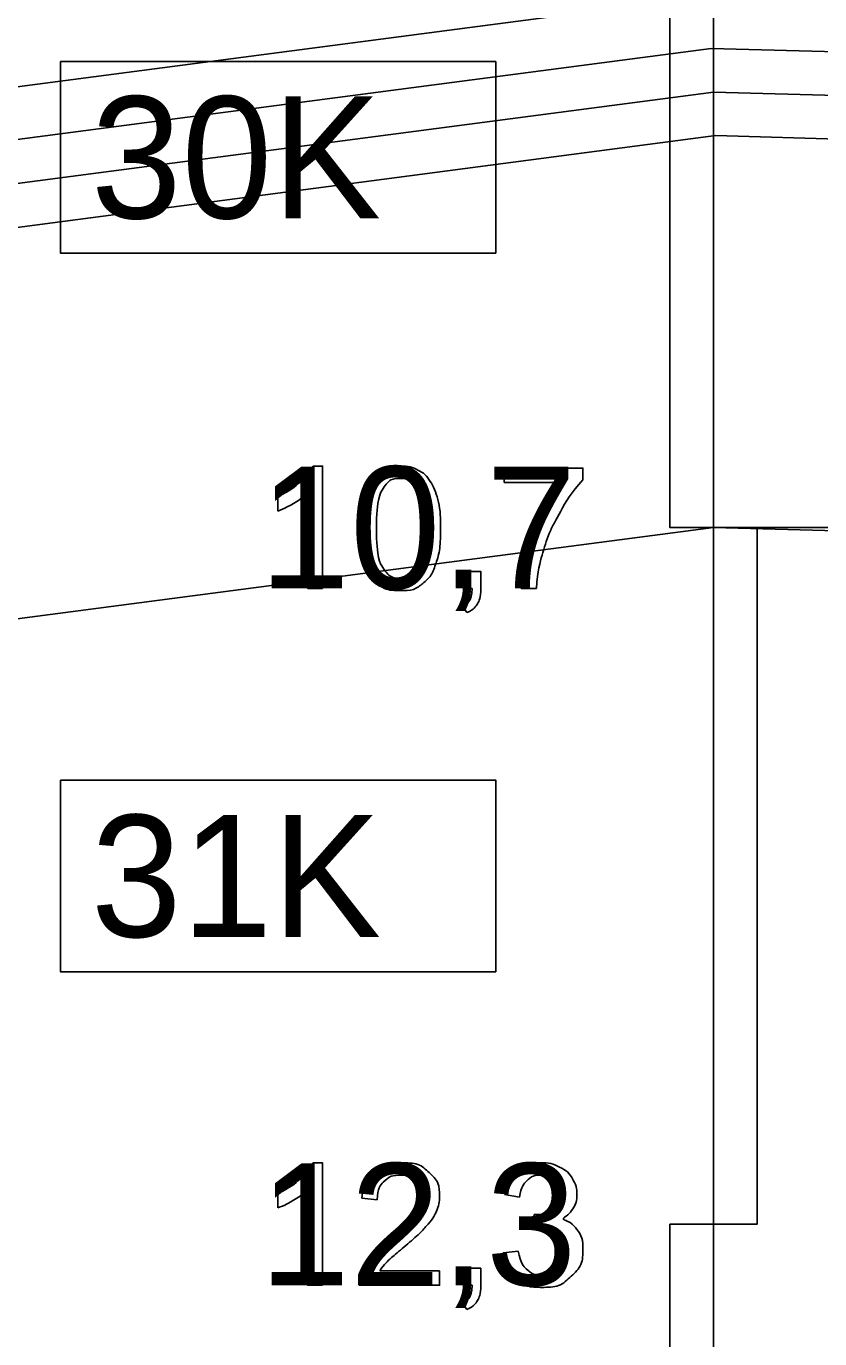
# Model space of a CAD drawing. Extents: x 532503 to 539665, y 6557663 to 6561526.
# Drawn here: x 537895.7 to 537932.2, y 6560240.2 to 6560300.5 of the extents above; entities that cross this region are included whole.
import ezdxf

# ---------------------------------------------------------------- set-up
doc = ezdxf.new("R2010")
doc.units = 0
for name, color, linetype in [('GEOLPUNKT', 7, 'Continuous'), ('illumineerimisjooned', 7, 'Continuous'), ('PIIR', 7, 'Continuous'), ('Plokid', 7, 'Continuous'), ('Proovid', 7, 'Continuous'), ('Veetase', 7, 'Continuous'), ('VORMISTUS', 7, 'Continuous')]:
    doc.layers.add(name, color=color, linetype=linetype)

msp = doc.modelspace()

# ---------------------------------------------------------------- linework, layer by layer
at = {"layer": 'GEOLPUNKT'}
msp.add_line((537927.278, 6560491.47), (537927.278, 6560223.47), dxfattribs=at)
at = {"layer": 'illumineerimisjooned'}
msp.add_lwpolyline([(537116.811, 6560201.028), (537409.752, 6560249.66), (537680.21, 6560267.062), (537927.175, 6560299.474), (538157.473, 6560293.066), (538426.888, 6560256.246), (538557.083, 6560232.845), (538708.678, 6560211.087)], dxfattribs=at)
at = {"layer": 'PIIR'}
msp.add_lwpolyline([(537114.811, 6560198.669), (537409.981, 6560247.67), (537680.404, 6560265.07), (537927.278, 6560297.47), (538157.309, 6560291.07), (538426.576, 6560254.27), (538556.764, 6560230.87), (538710.678, 6560208.78)], dxfattribs=at)
at = {"layer": 'Plokid'}
for points in [[(537119.211, 6560203.86), (537409.478, 6560252.047), (537679.976, 6560269.452), (537927.052, 6560301.878), (538157.67, 6560295.462), (538427.263, 6560258.617), (538557.466, 6560235.215), (538706.278, 6560213.856)], [(537119.211, 6560197.372), (537410.21, 6560245.681), (537680.599, 6560263.079), (537927.381, 6560295.467), (538157.146, 6560289.074), (538426.264, 6560252.294), (538556.445, 6560228.896), (538710.394, 6560206.8)]]:
    msp.add_lwpolyline(points, dxfattribs=at)
at = {"layer": 'Proovid'}
for points in [[(537927.278, 6560311.47), (537925.278, 6560311.47), (537925.278, 6560277.47), (537927.278, 6560277.47)], [(537897.278, 6560298.87), (537917.278, 6560298.87), (537917.278, 6560290.07), (537897.278, 6560290.07)], [(537927.278, 6560277.47), (537929.278, 6560277.47), (537929.278, 6560245.47), (537927.278, 6560245.47)], [(537897.278, 6560265.87), (537917.278, 6560265.87), (537917.278, 6560257.07), (537897.278, 6560257.07)], [(537927.278, 6560245.47), (537925.278, 6560245.47), (537925.278, 6560223.47), (537927.278, 6560223.47)]]:
    msp.add_lwpolyline(points, close=True, dxfattribs=at)
for points in [[(537908.88, 6560280.292), (537909.323, 6560280.292), (537909.323, 6560274.67)], [(537917.655, 6560279.536), (537917.655, 6560280.198), (537921.278, 6560280.198), (537921.278, 6560279.662)], [(537920.395, 6560279.536), (537917.655, 6560279.536)], [(537907.261, 6560278.222), (537907.261, 6560278.886)], [(537909.323, 6560274.67), (537908.636, 6560274.67), (537908.636, 6560279.05)], [(537915.806, 6560274.67), (537915.806, 6560275.451), (537916.588, 6560275.451), (537916.588, 6560274.67)], [(537916.195, 6560274.67), (537915.806, 6560274.67)], [(537919.144, 6560274.67), (537918.436, 6560274.67)], [(537915.952, 6560273.56), (537915.76, 6560273.855)], [(537908.88, 6560248.292), (537909.323, 6560248.292), (537909.323, 6560242.67)], [(537907.261, 6560246.222), (537907.261, 6560246.886)], [(537909.323, 6560242.67), (537908.636, 6560242.67), (537908.636, 6560247.05)], [(537918.367, 6560246.717), (537917.68, 6560246.84)], [(537911.833, 6560246.601), (537911.124, 6560246.674)], [(537918.967, 6560245.325), (537919.044, 6560245.927)], [(537917.612, 6560244.156), (537918.299, 6560244.245)], [(537914.697, 6560243.332), (537914.697, 6560242.67), (537910.996, 6560242.67)], [(537911.952, 6560243.332), (537914.697, 6560243.332)], [(537915.806, 6560242.67), (537915.806, 6560243.451), (537916.588, 6560243.451), (537916.588, 6560242.67)], [(537916.195, 6560242.67), (537915.806, 6560242.67)], [(537915.952, 6560241.56), (537915.76, 6560241.855)]]:
    msp.add_lwpolyline(points, dxfattribs=at)
for points in [[(537907.261, 6560278.886), (537907.838, 6560279.157), (537908.269, 6560279.543), (537908.701, 6560279.929), (537908.88, 6560280.292)], [(537911.086, 6560277.432), (537911.086, 6560278.425), (537911.29, 6560279.031), (537911.494, 6560279.637), (537911.897, 6560279.964), (537912.3, 6560280.292), (537912.91, 6560280.292), (537913.361, 6560280.292), (537913.702, 6560280.11), (537914.043, 6560279.929), (537914.263, 6560279.587), (537914.483, 6560279.246), (537914.609, 6560278.755), (537914.735, 6560278.264), (537914.735, 6560277.432), (537914.735, 6560276.447), (537914.533, 6560275.841), (537914.33, 6560275.235), (537913.928, 6560274.905), (537913.525, 6560274.576), (537912.91, 6560274.576), (537912.101, 6560274.576), (537911.639, 6560275.154), (537911.086, 6560275.855), (537911.086, 6560277.432)], [(537911.794, 6560277.432), (537911.794, 6560276.051), (537912.116, 6560275.595), (537912.438, 6560275.14), (537912.91, 6560275.14), (537913.383, 6560275.14), (537913.705, 6560275.597), (537914.027, 6560276.054), (537914.027, 6560277.432), (537914.027, 6560278.815), (537913.705, 6560279.269), (537913.384, 6560279.724), (537912.903, 6560279.724), (537912.43, 6560279.724), (537912.147, 6560279.323), (537911.794, 6560278.811), (537911.794, 6560277.432)], [(537918.436, 6560274.67), (537918.447, 6560275.331), (537918.695, 6560276.267), (537918.944, 6560277.202), (537919.408, 6560278.071), (537919.872, 6560278.94), (537920.395, 6560279.536)], [(537921.278, 6560279.662), (537920.744, 6560279.093), (537920.219, 6560278.15), (537919.694, 6560277.206), (537919.408, 6560276.209), (537919.202, 6560275.507), (537919.144, 6560274.67)], [(537908.636, 6560279.05), (537908.388, 6560278.814), (537907.985, 6560278.577), (537907.582, 6560278.34), (537907.261, 6560278.222)], [(537915.76, 6560273.855), (537915.977, 6560273.951), (537916.08, 6560274.136), (537916.184, 6560274.322), (537916.195, 6560274.67)], [(537916.588, 6560274.67), (537916.588, 6560274.238), (537916.435, 6560273.972), (537916.283, 6560273.706), (537915.952, 6560273.56)], [(537907.261, 6560246.886), (537907.838, 6560247.157), (537908.269, 6560247.543), (537908.701, 6560247.929), (537908.88, 6560248.292)], [(537911.124, 6560246.674), (537911.197, 6560247.464), (537911.67, 6560247.878), (537912.144, 6560248.292), (537912.942, 6560248.292), (537913.748, 6560248.292), (537914.218, 6560247.845), (537914.688, 6560247.398), (537914.688, 6560246.738), (537914.688, 6560246.402), (537914.551, 6560246.077), (537914.413, 6560245.753), (537914.095, 6560245.394), (537913.776, 6560245.035), (537913.037, 6560244.409), (537912.418, 6560243.889), (537912.242, 6560243.704), (537912.067, 6560243.519), (537911.952, 6560243.332)], [(537917.68, 6560246.84), (537917.806, 6560247.532), (537918.254, 6560247.912), (537918.701, 6560248.292), (537919.366, 6560248.292), (537919.824, 6560248.292), (537920.21, 6560248.095), (537920.596, 6560247.899), (537920.801, 6560247.559), (537921.005, 6560247.22), (537921.005, 6560246.839), (537921.005, 6560246.476), (537920.81, 6560246.179), (537920.616, 6560245.881), (537920.234, 6560245.706), (537920.73, 6560245.591), (537921.004, 6560245.231), (537921.278, 6560244.87), (537921.278, 6560244.328), (537921.278, 6560243.595), (537920.744, 6560243.086), (537920.209, 6560242.576), (537919.392, 6560242.576), (537918.655, 6560242.576), (537918.168, 6560243.016), (537917.681, 6560243.456), (537917.612, 6560244.156)], [(537910.996, 6560242.67), (537910.988, 6560242.919), (537911.076, 6560243.148), (537911.218, 6560243.527), (537911.529, 6560243.893), (537911.841, 6560244.26), (537912.428, 6560244.74), (537913.34, 6560245.49), (537913.66, 6560245.927), (537913.98, 6560246.364), (537913.98, 6560246.754), (537913.98, 6560247.163), (537913.688, 6560247.443), (537913.396, 6560247.724), (537912.927, 6560247.724), (537912.431, 6560247.724), (537912.134, 6560247.426), (537911.836, 6560247.128), (537911.833, 6560246.601)], [(537919.044, 6560245.927), (537919.113, 6560245.919), (537919.155, 6560245.919), (537919.594, 6560245.919), (537919.945, 6560246.148), (537920.297, 6560246.377), (537920.297, 6560246.854), (537920.297, 6560247.232), (537920.041, 6560247.48), (537919.785, 6560247.728), (537919.38, 6560247.728), (537918.979, 6560247.728), (537918.711, 6560247.475), (537918.444, 6560247.222), (537918.367, 6560246.717)], [(537908.636, 6560247.05), (537908.388, 6560246.814), (537907.985, 6560246.577), (537907.582, 6560246.34), (537907.261, 6560246.222)], [(537918.299, 6560244.245), (537918.418, 6560243.66), (537918.701, 6560243.402), (537918.984, 6560243.144), (537919.395, 6560243.144), (537919.882, 6560243.144), (537920.215, 6560243.48), (537920.549, 6560243.816), (537920.549, 6560244.313), (537920.549, 6560244.787), (537920.239, 6560245.094), (537919.93, 6560245.402), (537919.452, 6560245.402), (537919.258, 6560245.402), (537918.967, 6560245.325)], [(537915.76, 6560241.855), (537915.977, 6560241.951), (537916.08, 6560242.136), (537916.184, 6560242.322), (537916.195, 6560242.67)], [(537916.588, 6560242.67), (537916.588, 6560242.238), (537916.435, 6560241.972), (537916.283, 6560241.706), (537915.952, 6560241.56)]]:
    msp.add_open_spline(points, degree=3, dxfattribs=at)
at = {"layer": 'Veetase'}
msp.add_lwpolyline([(537081.832, 6560175.112), (537114.818, 6560178.67), (537409.981, 6560227.67), (537680.404, 6560245.07), (537927.278, 6560277.47), (538157.309, 6560271.07), (538426.576, 6560234.27), (538783.9, 6560178.27), (538809.139, 6560175.709)], dxfattribs=at)
at = {"layer": 'VORMISTUS'}
msp.add_line((537927.278, 6560277.47), (537972.151, 6560277.47), dxfattribs=at)

# ---------------------------------------------------------------- texts
at = {"layer": 'Proovid'}
for s, p in [('30K', (537898.678, 6560291.67)), ('10,7', (537906.412, 6560274.67)), ('31K', (537898.678, 6560258.67)), ('12,3', (537906.412, 6560242.67))]:
    msp.add_text(s, height=5.6, dxfattribs=at).set_placement(p)

doc.saveas('drawing.dxf')
